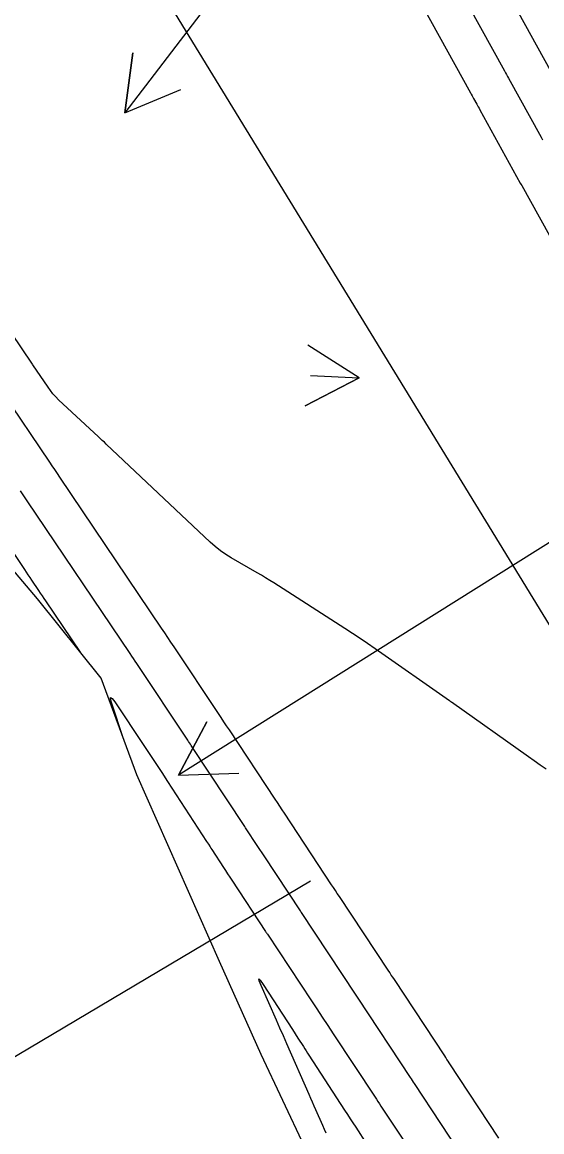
# Model space of a CAD drawing. Extents: x 954385 to 988206, y 1868364 to 1924553.
# Drawn here: x 956428.6 to 956480, y 1921944.1 to 1922053.9 of the extents above; entities that cross this region are included whole.
import ezdxf

# ---------------------------------------------------------------- set-up
doc = ezdxf.new("R2010")
doc.units = 0
for name, color, linetype in [('Default', 7, 'Continuous'), ('Ex_Major Contours', 7, 'Continuous'), ('Ex_Minor Contours', 7, 'Continuous'), ('Perimeter', 7, 'Continuous'), ('Slopes', 7, 'Continuous')]:
    doc.layers.add(name, color=color, linetype=linetype)

msp = doc.modelspace()

# ---------------------------------------------------------------- linework, layer by layer
at = {"layer": 'Default'}
msp.add_line((957221.14, 1920784.24), (956045.8, 1922705.18), dxfattribs=at)
at = {"layer": 'Ex_Major Contours'}
for points in [[(956465.65, 1922068.4), (956476.34, 1922049.06), (956476.44, 1922048.88), (956476.54, 1922048.7), (956476.64, 1922048.52), (956476.74, 1922048.34), (956479.96, 1922042.51), (956480.1, 1922042.25)], [(956475.79, 1921943.53), (956470.88, 1921950.96), (956470.76, 1921951.13), (956470.65, 1921951.31), (956470.53, 1921951.48), (956470.42, 1921951.65), (956465.44, 1921959.19), (956465.28, 1921959.42), (956465.13, 1921959.65), (956464.98, 1921959.89), (956464.83, 1921960.12), (956460, 1921967.42), (956459.8, 1921967.71), (956459.61, 1921968), (956459.42, 1921968.29), (956459.23, 1921968.58), (956454.56, 1921975.66), (956454.33, 1921976), (956454.1, 1921976.35), (956453.87, 1921976.7), (956453.64, 1921977.04), (956449.12, 1921983.89), (956448.85, 1921984.3), (956448.58, 1921984.7), (956448.32, 1921985.1), (956448.05, 1921985.5), (956443.65, 1921992.1), (956443.34, 1921992.56), (956443.03, 1921993.03), (956442.72, 1921993.49), (956442.41, 1921993.95), (956432.35, 1922008.89), (956432.1, 1922009.26), (956431.85, 1922009.63), (956431.6, 1922010), (956431.36, 1922010.37), (956426.65, 1922017.34)]]:
    msp.add_lwpolyline(points, dxfattribs=at)
at = {"layer": 'Ex_Minor Contours'}
for points in [[(956465.91, 1922076.2), (956484.16, 1922043.16)], [(956459.02, 1922072.15), (956472.97, 1922046.89), (956473.05, 1922046.75), (956473.13, 1922046.61), (956473.2, 1922046.47), (956473.28, 1922046.33), (956473.59, 1922045.78), (956473.67, 1922045.64), (956473.74, 1922045.5), (956473.82, 1922045.36), (956473.9, 1922045.22), (956477.9, 1922037.97), (956477.97, 1922037.85), (956478.04, 1922037.73), (956481.64, 1922031.22)], [(956480.47, 1921979.99), (956479.88, 1921980.4), (956479.29, 1921980.82), (956478.71, 1921981.23), (956471.08, 1921986.63), (956471.04, 1921986.66), (956470.99, 1921986.69), (956470.95, 1921986.72), (956470.91, 1921986.75), (956463.54, 1921991.91), (956462.8, 1921992.42), (956462.05, 1921992.93), (956461.3, 1921993.43), (956460.54, 1921993.92), (956453.53, 1921998.42), (956453.11, 1921998.68), (956452.7, 1921998.94), (956452.29, 1921999.19), (956451.87, 1921999.43), (956449.31, 1922000.9), (956448.76, 1922001.24), (956448.23, 1922001.61), (956447.72, 1922002.02), (956447.23, 1922002.45), (956436.94, 1922012.14), (956436.75, 1922012.33), (956436.55, 1922012.51), (956436.36, 1922012.69), (956436.17, 1922012.87), (956432.23, 1922016.54), (956431.94, 1922016.83), (956431.67, 1922017.13), (956431.41, 1922017.45), (956431.18, 1922017.78), (956429.68, 1922019.99), (956429.63, 1922020.07), (956413.2, 1922044.43)], [(956472.66, 1921941.01), (956467.44, 1921948.91), (956467.34, 1921949.06), (956467.24, 1921949.22), (956467.13, 1921949.37), (956467.03, 1921949.53), (956461.85, 1921957.37), (956461.78, 1921957.47), (956461.72, 1921957.57), (956461.66, 1921957.66), (956461.59, 1921957.76), (956456.25, 1921965.83), (956456.2, 1921965.91), (956456.15, 1921965.99), (956452.56, 1921971.42), (956451.94, 1921972.37), (956450.73, 1921974.2), (956450.65, 1921974.32), (956445.35, 1921982.35), (956445.26, 1921982.48), (956445.17, 1921982.61), (956445.09, 1921982.74), (956445, 1921982.87), (956439.95, 1921990.45), (956439.79, 1921990.69), (956439.62, 1921990.94), (956439.46, 1921991.18), (956439.29, 1921991.43), (956429.11, 1922006.54), (956428.78, 1922007.04), (956428.44, 1922007.54)], [(956434.38, 1921991.57), (956430.97, 1921996.64), (956430.79, 1921996.9), (956430.62, 1921997.15), (956430.44, 1921997.41), (956430.27, 1921997.67), (956429.57, 1921998.7), (956429.4, 1921998.96), (956429.23, 1921999.22), (956429.05, 1921999.48), (956428.88, 1921999.74), (956425.65, 1922004.53)], [(956438.62, 1921983.1), (956437.49, 1921986.51), (956437.36, 1921986.94), (956437.37, 1921987.11), (956437.51, 1921987.01), (956437.78, 1921986.65), (956440.67, 1921982.35), (956441.26, 1921981.46), (956441.85, 1921980.58), (956442.43, 1921979.69), (956443.01, 1921978.8), (956446.87, 1921972.85), (956447.04, 1921972.58), (956447.21, 1921972.32), (956447.3, 1921972.19), (956447.38, 1921972.06), (956448.53, 1921970.29), (956448.74, 1921969.97), (956448.94, 1921969.65), (956449.15, 1921969.34), (956449.36, 1921969.02), (956452.7, 1921963.96), (956452.74, 1921963.89), (956452.79, 1921963.83), (956452.83, 1921963.76), (956452.88, 1921963.69), (956457.23, 1921957.11), (956457.77, 1921956.3), (956458.31, 1921955.48), (956458.85, 1921954.66), (956459.39, 1921953.84), (956463.53, 1921947.58), (956463.68, 1921947.36), (956463.82, 1921947.13), (956463.97, 1921946.91), (956464.12, 1921946.68), (956469.21, 1921938.99)], [(956458.71, 1921944), (956458.54, 1921944.38), (956458.37, 1921944.76), (956457.69, 1921946.3), (956457.52, 1921946.68), (956457.35, 1921947.06), (956457.19, 1921947.44), (956457.02, 1921947.83), (956454.81, 1921952.84), (956454.46, 1921953.62), (956454.12, 1921954.4), (956453.95, 1921954.79), (956453.77, 1921955.18), (956452.26, 1921958.61), (956452.07, 1921959.09), (956452.03, 1921959.27), (956452.16, 1921959.14), (956452.46, 1921958.71), (956455.35, 1921954.26), (956455.62, 1921953.84), (956455.9, 1921953.41), (956456.44, 1921952.57), (956456.58, 1921952.36), (956456.72, 1921952.14), (956456.86, 1921951.93), (956456.99, 1921951.72), (956460.51, 1921946.29), (956460.79, 1921945.87), (956461.06, 1921945.44), (956461.34, 1921945.02), (956461.62, 1921944.59), (956462.72, 1921942.89)]]:
    msp.add_lwpolyline(points, dxfattribs=at)
at = {"layer": 'Perimeter'}
msp.add_lwpolyline([(956456.54, 1921942.68), (956452.26, 1921951.78), (956448.13, 1921960.98), (956444.05, 1921970.2), (956439.97, 1921979.43), (956436.45, 1921989), (956430.13, 1921996.86), (956423.56, 1922004.56)], dxfattribs=at)
at = {"layer": 'Slopes'}
for points in [[(956457.13, 1922068.93), (956438.79, 1922044.91), (956439.56, 1922050.86), (956438.79, 1922044.91), (956444.32, 1922047.22)], [(956457.13, 1922018.93), (956461.95, 1922018.72), (956456.63, 1922015.95), (956461.95, 1922018.72), (956456.88, 1922021.94)], [(956507.13, 1922018.93), (956444.08, 1921979.4), (956446.89, 1921984.7), (956444.08, 1921979.4), (956450.07, 1921979.62)], [(956457.13, 1921968.93), (956416.56, 1921944.84), (956419.49, 1921950.08), (956416.56, 1921944.84), (956422.56, 1921944.92)]]:
    msp.add_lwpolyline(points, dxfattribs=at)

doc.saveas('drawing.dxf')
